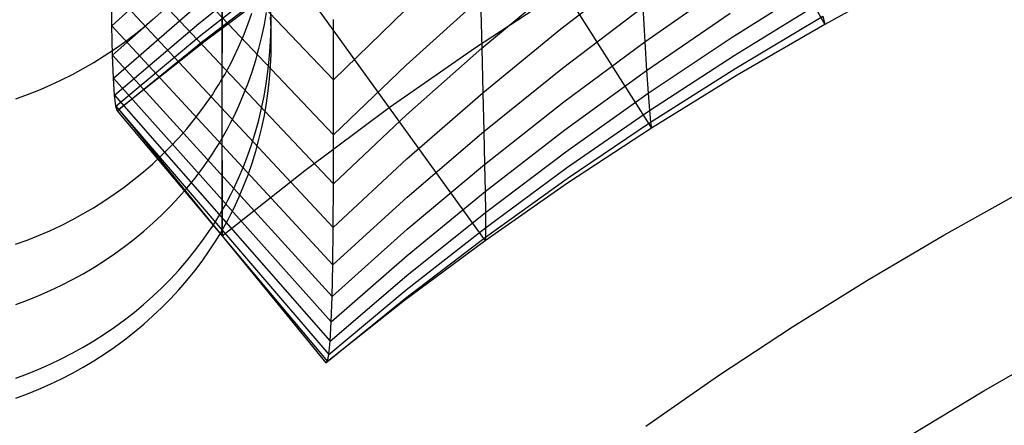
# Model space of a CAD drawing. Extents: x -383 to 1849, y -1185 to -529.
# Tile 625 of 656: x 489 to 528, y -729 to -713. Entities that reach past the tile are written whole.
import ezdxf

# ---------------------------------------------------------------- set-up
doc = ezdxf.new("R2010")
doc.units = 0
doc.layers.add('PREDEFINITO', color=7, linetype='CONTINUOUS')

msp = doc.modelspace()

# ---------------------------------------------------------------- linework, layer by layer
at = {"layer": 'PREDEFINITO'}
for p, q in [((514.2, -702.128, 419.536), (520.59, -713.445, 419.841)), ((492.245, -706.405, 510.644), (501.085, -715.65, 512.965)), ((506.733, -706.593, 419.606), (513.704, -717.565, 419.77)), ((492.245, -708.529, 501.711), (501.085, -717.829, 503.8)), ((492.252, -710.422, 492.736), (501.079, -719.782, 494.593)), ((492.283, -713.498, 474.634), (495.547, -710.543, 474.89)), ((495.732, -713.408, 447.369), (499.163, -710.659, 447.474)), ((495.809, -713.88, 438.157), (499.266, -711.173, 438.215)), ((510.11, -713.62, 486.467), (513.286, -711.174, 486.824)), ((495.892, -714.113, 428.938), (499.376, -711.451, 428.948)), ((499.494, -711.495, 419.679), (495.983, -714.108, 419.716)), ((496.654, -711.303, 338.545), (496.652, -713.583, 348.19)), ((499.494, -711.495, 419.679), (507.098, -722.039, 419.697)), ((524.127, -711.499, 419.874), (520.59, -713.445, 419.841)), ((492.31, -714.666, 465.535), (495.602, -711.741, 465.742)), ((506.971, -714.388, 495.469), (510.043, -711.826, 495.888)), ((513.445, -714.134, 467.768), (516.744, -711.835, 468.023)), ((516.917, -713.954, 448.776), (520.333, -711.805, 448.935)), ((492.283, -713.498, 474.634), (492.264, -712.081, 483.706)), ((492.264, -712.081, 483.706), (501.067, -721.509, 485.324)), ((496.66, -714.471, 496.599), (496.66, -712.325, 506.313)), ((510.219, -712.079, 419.688), (506.723, -714.372, 419.688)), ((492.344, -715.587, 456.408), (495.663, -712.696, 456.566)), ((503.959, -715.069, 504.298), (506.922, -712.398, 504.782)), ((506.922, -712.398, 504.782), (506.971, -714.388, 495.469)), ((510.17, -715.188, 477), (513.369, -712.768, 477.31)), ((513.369, -712.768, 477.31), (513.445, -714.134, 467.768)), ((516.99, -714.679, 439.127), (520.427, -712.57, 439.244)), ((497.678, -713.455, 358.304), (497.838, -713, 358.387)), ((498.334, -713.456, 476.297), (498.417, -712.978, 476.225)), ((498.6, -713.641, 436.984), (498.578, -713.15, 436.967)), ((498.599, -713.365, 397.964), (498.592, -712.874, 398.002)), ((501.085, -715.65, 512.965), (503.93, -712.876, 513.516)), ((513.514, -715.272, 458.2), (516.834, -713.006, 458.41)), ((517.055, -715.183, 429.468), (520.513, -713.116, 429.544)), ((520.513, -713.116, 429.544), (520.59, -713.445, 419.841)), ((492.31, -714.666, 465.535), (492.283, -713.498, 474.634)), ((492.283, -713.498, 474.634), (501.048, -723, 476.008)), ((492.386, -716.262, 447.26), (495.732, -713.408, 447.369)), ((493.166, -713.856, 516.931), (493.543, -713.551, 516.854)), ((493.543, -713.551, 516.854), (493.91, -713.234, 516.774)), ((496.665, -715.102, 493.664), (496.665, -713.179, 502.756)), ((497.503, -713.904, 358.222), (497.678, -713.455, 358.304)), ((498.235, -713.931, 476.368), (498.334, -713.456, 476.297)), ((498.591, -713.856, 397.926), (498.599, -713.365, 397.964)), ((501.085, -715.65, 512.965), (501.078, -713.252, 522.08)), ((520.59, -713.445, 419.841), (517.112, -715.465, 419.806)), ((492.434, -716.692, 438.097), (495.809, -713.88, 438.157)), ((492.779, -714.149, 517.005), (493.166, -713.856, 516.931)), ((496.652, -713.583, 348.19), (496.651, -715.628, 357.906)), ((497.313, -714.346, 358.141), (497.503, -713.904, 358.222)), ((498.121, -714.402, 476.438), (498.235, -713.931, 476.368)), ((498.569, -714.347, 397.889), (498.591, -713.856, 397.926)), ((498.608, -714.132, 437.001), (498.6, -713.641, 436.984)), ((507.013, -716.159, 486.097), (510.11, -713.62, 486.467)), ((492.383, -714.431, 517.077), (492.779, -714.149, 517.005)), ((492.489, -716.88, 428.926), (495.892, -714.113, 428.938)), ((495.983, -714.108, 419.716), (492.552, -716.825, 419.754)), ((498.6, -714.623, 437.018), (498.608, -714.132, 437.001)), ((510.223, -716.524, 467.505), (513.445, -714.134, 467.768)), ((513.445, -714.134, 467.768), (513.514, -715.272, 458.2)), ((513.574, -716.183, 448.61), (516.917, -713.954, 448.776)), ((491.563, -714.959, 517.21), (491.977, -714.701, 517.145)), ((491.977, -714.701, 517.145), (492.383, -714.431, 517.077)), ((492.344, -715.587, 456.408), (492.31, -714.666, 465.535)), ((492.31, -714.666, 465.535), (501.022, -724.249, 466.663)), ((496.659, -716.356, 486.814), (496.66, -714.471, 496.599)), ((497.108, -714.781, 358.061), (497.313, -714.346, 358.141)), ((497.991, -714.868, 476.508), (498.121, -714.402, 476.438)), ((498.53, -714.836, 397.851), (498.569, -714.347, 397.889)), ((498.577, -715.114, 437.036), (498.6, -714.623, 437.018)), ((506.723, -714.372, 419.688), (503.296, -716.767, 419.688)), ((503.982, -717.041, 495.037), (506.971, -714.388, 495.469)), ((506.971, -714.388, 495.469), (507.013, -716.159, 486.097)), ((513.626, -716.868, 439.004), (516.99, -714.679, 439.127)), ((491.141, -715.204, 517.273), (491.563, -714.959, 517.21)), ((496.665, -716.795, 484.515), (496.665, -715.102, 493.664)), ((496.887, -715.209, 357.983), (496.999, -714.996, 358.022)), ((496.999, -714.996, 358.022), (497.108, -714.781, 358.061)), ((497.846, -715.33, 476.577), (497.991, -714.868, 476.508)), ((498.477, -715.324, 397.814), (498.53, -714.836, 397.851)), ((498.539, -715.604, 437.053), (498.577, -715.114, 437.036)), ((501.085, -717.829, 503.8), (503.959, -715.069, 504.298)), ((490.274, -715.655, 517.387), (490.711, -715.436, 517.332)), ((490.711, -715.436, 517.332), (491.141, -715.204, 517.273)), ((496.651, -715.628, 357.906), (496.771, -715.419, 357.944)), ((496.771, -715.419, 357.944), (496.887, -715.209, 357.983)), ((497.687, -715.787, 476.645), (497.846, -715.33, 476.577)), ((498.409, -715.81, 397.776), (498.477, -715.324, 397.814)), ((507.048, -717.701, 476.679), (510.17, -715.188, 477)), ((510.269, -717.628, 457.982), (513.514, -715.272, 458.2)), ((513.514, -715.272, 458.2), (513.574, -716.183, 448.61)), ((513.67, -717.329, 429.389), (517.055, -715.183, 429.468)), ((517.112, -715.465, 419.806), (513.704, -717.565, 419.77)), ((489.381, -716.054, 517.489), (489.83, -715.861, 517.44)), ((489.83, -715.861, 517.44), (490.274, -715.655, 517.387)), ((492.386, -716.262, 447.26), (492.344, -715.587, 456.408)), ((492.344, -715.587, 456.408), (500.989, -725.256, 457.288)), ((496.4, -716.039, 357.831), (496.527, -715.834, 357.868)), ((496.527, -715.834, 357.868), (496.651, -715.628, 357.906)), ((496.651, -715.628, 357.906), (496.65, -717.375, 367.696)), ((497.512, -716.237, 476.713), (497.687, -715.787, 476.645)), ((498.325, -716.293, 397.739), (498.409, -715.81, 397.776)), ((498.486, -716.092, 437.07), (498.539, -715.604, 437.053)), ((501.085, -717.829, 503.8), (501.085, -715.65, 512.965)), ((488.464, -716.397, 517.576), (488.925, -716.232, 517.534)), ((488.925, -716.232, 517.534), (489.381, -716.054, 517.489)), ((492.434, -716.692, 438.097), (492.386, -716.262, 447.26)), ((492.386, -716.262, 447.26), (500.948, -726.024, 447.891)), ((496.134, -716.44, 357.757), (496.268, -716.241, 357.793)), ((496.268, -716.241, 357.793), (496.4, -716.039, 357.831)), ((497.321, -716.681, 476.779), (497.512, -716.237, 476.713)), ((498.417, -716.578, 437.087), (498.486, -716.092, 437.07)), ((503.997, -718.79, 485.716), (507.013, -716.159, 486.097)), ((507.013, -716.159, 486.097), (507.048, -717.701, 476.679)), ((510.306, -718.503, 448.438), (513.574, -716.183, 448.61)), ((513.574, -716.183, 448.61), (513.626, -716.868, 439.004)), ((495.853, -716.833, 357.685), (496.134, -716.44, 357.757)), ((496.659, -717.969, 476.972), (496.659, -716.356, 486.814)), ((497.116, -717.118, 476.845), (497.321, -716.681, 476.779)), ((498.226, -716.772, 397.702), (498.325, -716.293, 397.739)), ((498.334, -717.061, 437.104), (498.417, -716.578, 437.087)), ((507.077, -719.007, 467.232), (510.223, -716.524, 467.505)), ((492.489, -716.88, 428.926), (492.434, -716.692, 438.097)), ((492.434, -716.692, 438.097), (500.899, -726.551, 438.477)), ((492.552, -716.825, 419.754), (492.489, -716.88, 428.926)), ((492.489, -716.88, 428.926), (500.842, -726.841, 429.052)), ((492.552, -716.825, 419.754), (500.776, -726.893, 419.622)), ((495.559, -717.216, 357.614), (495.853, -716.833, 357.685)), ((496.665, -718.249, 475.321), (496.665, -716.795, 484.515)), ((498.112, -717.248, 397.666), (498.226, -716.772, 397.702)), ((498.235, -717.541, 437.12), (498.334, -717.061, 437.104)), ((503.296, -716.767, 419.688), (499.941, -719.264, 419.688)), ((501.079, -719.782, 494.593), (503.982, -717.041, 495.037)), ((510.335, -719.148, 438.878), (513.626, -716.868, 439.004)), ((513.626, -716.868, 439.004), (513.67, -717.329, 429.389)), ((495.252, -717.589, 357.546), (495.559, -717.216, 357.614)), ((496.65, -717.375, 367.696), (496.65, -718.821, 377.551)), ((496.895, -717.548, 476.909), (497.007, -717.334, 476.877)), ((497.007, -717.334, 476.877), (497.116, -717.118, 476.845)), ((497.983, -717.719, 397.63), (498.112, -717.248, 397.666)), ((510.356, -719.564, 429.308), (513.67, -717.329, 429.389)), ((513.67, -717.329, 429.389), (513.704, -717.565, 419.77)), ((494.932, -717.952, 357.479), (495.252, -717.589, 357.546)), ((496.659, -717.969, 476.972), (496.779, -717.759, 476.941)), ((496.779, -717.759, 476.941), (496.895, -717.548, 476.909)), ((497.838, -718.186, 397.594), (497.983, -717.719, 397.63)), ((498.12, -718.017, 437.137), (498.235, -717.541, 437.12)), ((501.079, -719.782, 494.593), (501.085, -717.829, 503.8)), ((504.006, -720.306, 476.348), (507.048, -717.701, 476.679)), ((507.048, -717.701, 476.679), (507.077, -719.007, 467.232)), ((507.097, -720.079, 457.757), (510.269, -717.628, 457.982)), ((513.704, -717.565, 419.77), (510.367, -719.754, 419.734)), ((494.599, -718.305, 357.414), (494.932, -717.952, 357.479)), ((496.408, -718.382, 477.034), (496.536, -718.177, 477.003)), ((496.536, -718.177, 477.003), (496.659, -717.969, 476.972)), ((496.659, -719.302, 467.088), (496.659, -717.969, 476.972)), ((497.678, -718.647, 397.559), (497.838, -718.186, 397.594)), ((497.991, -718.488, 437.154), (498.12, -718.017, 437.137)), ((494.255, -718.648, 357.352), (494.599, -718.305, 357.414)), ((496.142, -718.786, 477.095), (496.277, -718.585, 477.065)), ((496.277, -718.585, 477.065), (496.408, -718.382, 477.034)), ((496.666, -719.457, 466.099), (496.665, -718.249, 475.321)), ((497.846, -718.955, 437.17), (497.991, -718.488, 437.154)), ((507.11, -720.917, 448.261), (510.306, -718.503, 448.438)), ((493.532, -719.299, 357.232), (493.899, -718.979, 357.291)), ((493.899, -718.979, 357.291), (494.255, -718.648, 357.352)), ((495.862, -719.18, 477.154), (496.142, -718.786, 477.095)), ((496.65, -718.821, 377.551), (496.65, -719.975, 387.454)), ((497.503, -719.101, 397.524), (497.678, -718.647, 397.559)), ((497.687, -719.416, 437.187), (497.846, -718.955, 437.17)), ((501.067, -721.509, 485.324), (503.997, -718.79, 485.716)), ((504.008, -721.583, 466.951), (507.077, -719.007, 467.232)), ((507.077, -719.007, 467.232), (507.097, -720.079, 457.757)), ((493.155, -719.608, 357.175), (493.532, -719.299, 357.232)), ((495.569, -719.565, 477.212), (495.862, -719.18, 477.154)), ((496.66, -720.354, 457.17), (496.659, -719.302, 467.088)), ((499.941, -719.264, 419.688), (496.664, -721.859, 419.688)), ((497.313, -719.55, 397.49), (497.503, -719.101, 397.524)), ((497.511, -719.871, 437.203), (497.687, -719.416, 437.187)), ((507.115, -721.522, 438.748), (510.335, -719.148, 438.878)), ((492.767, -719.906, 357.12), (493.155, -719.608, 357.175)), ((495.262, -719.941, 477.269), (495.569, -719.565, 477.212)), ((496.666, -720.422, 456.848), (496.666, -719.457, 466.099)), ((497.108, -719.991, 397.456), (497.313, -719.55, 397.49)), ((501.067, -721.509, 485.324), (501.079, -719.782, 494.593)), ((510.367, -719.754, 419.734), (507.098, -722.039, 419.697)), ((507.111, -721.896, 429.224), (510.356, -719.564, 429.308)), ((491.965, -720.465, 357.017), (492.37, -720.191, 357.068)), ((492.37, -720.191, 357.068), (492.767, -719.906, 357.12)), ((494.942, -720.306, 477.324), (495.262, -719.941, 477.269)), ((496.65, -719.975, 387.454), (496.651, -720.849, 397.391)), ((496.999, -720.208, 397.44), (497.108, -719.991, 397.456)), ((497.321, -720.32, 437.219), (497.511, -719.871, 437.203)), ((504.003, -722.622, 457.526), (507.097, -720.079, 457.757)), ((507.097, -720.079, 457.757), (507.11, -720.917, 448.261)), ((525.311, -721.824, 419.688), (528.378, -720.113, 419.688)), ((491.55, -720.726, 356.969), (491.965, -720.465, 357.017)), ((494.609, -720.661, 477.378), (494.942, -720.306, 477.324)), ((496.66, -721.127, 447.227), (496.66, -720.354, 457.17)), ((496.667, -721.143, 447.576), (496.666, -720.422, 456.848)), ((496.771, -720.638, 397.407), (496.887, -720.424, 397.423)), ((496.887, -720.424, 397.423), (496.999, -720.208, 397.44)), ((497.116, -720.762, 437.235), (497.321, -720.32, 437.219)), ((501.048, -723, 476.008), (504.006, -720.306, 476.348)), ((490.697, -721.209, 356.88), (491.128, -720.974, 356.924)), ((491.128, -720.974, 356.924), (491.55, -720.726, 356.969)), ((494.265, -721.005, 477.43), (494.609, -720.661, 477.378)), ((496.528, -721.058, 397.375), (496.651, -720.849, 397.391)), ((496.651, -720.849, 397.391), (496.771, -720.638, 397.407)), ((496.651, -720.849, 397.391), (496.653, -721.451, 407.349)), ((496.895, -721.196, 437.25), (497.007, -720.98, 437.242)), ((497.007, -720.98, 437.242), (497.116, -720.762, 437.235)), ((503.99, -723.424, 448.078), (507.11, -720.917, 448.261)), ((507.11, -720.917, 448.261), (507.115, -721.522, 438.748)), ((490.26, -721.431, 356.84), (490.697, -721.209, 356.88)), ((493.543, -721.661, 477.529), (493.91, -721.339, 477.48)), ((493.91, -721.339, 477.48), (494.265, -721.005, 477.43)), ((496.27, -721.47, 397.344), (496.401, -721.266, 397.36)), ((496.401, -721.266, 397.36), (496.528, -721.058, 397.375)), ((496.659, -721.621, 437.265), (496.66, -721.127, 447.227)), ((496.666, -721.622, 438.287), (496.667, -721.143, 447.576)), ((496.779, -721.41, 437.258), (496.895, -721.196, 437.25)), ((489.366, -721.834, 356.765), (489.816, -721.64, 356.801)), ((489.816, -721.64, 356.801), (490.26, -721.431, 356.84)), ((493.166, -721.972, 477.576), (493.543, -721.661, 477.529)), ((495.855, -722.071, 397.299), (496.135, -721.673, 397.329)), ((496.135, -721.673, 397.329), (496.27, -721.47, 397.344)), ((496.535, -721.831, 437.273), (496.659, -721.621, 437.265)), ((496.653, -721.451, 407.349), (496.656, -721.782, 417.319)), ((496.658, -721.839, 427.294), (496.659, -721.621, 437.265)), ((496.659, -721.621, 437.265), (496.779, -721.41, 437.258)), ((496.665, -721.86, 428.989), (496.666, -721.622, 438.287)), ((501.022, -724.249, 466.663), (504.008, -721.583, 466.951)), ((501.048, -723, 476.008), (501.067, -721.509, 485.324)), ((503.968, -723.991, 438.614), (507.115, -721.522, 438.748)), ((507.115, -721.522, 438.748), (507.111, -721.896, 429.224)), ((488.45, -722.181, 356.701), (488.911, -722.015, 356.732)), ((488.911, -722.015, 356.732), (489.366, -721.834, 356.765)), ((492.779, -722.272, 477.621), (493.166, -721.972, 477.576)), ((495.562, -722.459, 397.27), (495.855, -722.071, 397.299)), ((496.277, -722.244, 437.288), (496.408, -722.038, 437.281)), ((496.408, -722.038, 437.281), (496.535, -721.831, 437.273)), ((496.656, -721.782, 417.319), (496.658, -721.839, 427.294)), ((496.664, -721.859, 419.688), (496.665, -721.86, 428.989)), ((507.098, -722.039, 419.697), (503.9, -724.419, 419.66)), ((503.938, -724.322, 429.139), (507.111, -721.896, 429.224)), ((507.111, -721.896, 429.224), (507.098, -722.039, 419.697)), ((522.284, -723.606, 419.688), (525.311, -721.824, 419.688)), ((492.383, -722.559, 477.665), (492.779, -722.272, 477.621)), ((495.255, -722.837, 397.242), (495.562, -722.459, 397.27)), ((495.862, -722.845, 437.31), (496.142, -722.446, 437.295)), ((496.142, -722.446, 437.295), (496.277, -722.244, 437.288)), ((491.563, -723.097, 477.747), (491.977, -722.835, 477.707)), ((491.977, -722.835, 477.707), (492.383, -722.559, 477.665)), ((494.935, -723.206, 397.214), (495.255, -722.837, 397.242)), ((495.569, -723.234, 437.324), (495.862, -722.845, 437.31)), ((500.989, -725.256, 457.288), (504.003, -722.622, 457.526)), ((491.141, -723.348, 477.784), (491.563, -723.097, 477.747)), ((494.603, -723.563, 397.187), (494.935, -723.206, 397.214)), ((495.261, -723.614, 437.338), (495.569, -723.234, 437.324)), ((501.022, -724.249, 466.663), (501.048, -723, 476.008)), ((490.274, -723.808, 477.855), (490.711, -723.585, 477.821)), ((490.711, -723.585, 477.821), (491.141, -723.348, 477.784)), ((494.259, -723.911, 397.162), (494.603, -723.563, 397.187)), ((494.942, -723.983, 437.352), (495.261, -723.614, 437.338)), ((500.948, -726.024, 447.891), (503.99, -723.424, 448.078)), ((519.3, -725.461, 419.688), (522.284, -723.606, 419.688)), ((489.381, -724.215, 477.916), (489.83, -724.018, 477.886)), ((489.83, -724.018, 477.886), (490.274, -723.808, 477.855)), ((493.903, -724.247, 397.137), (494.259, -723.911, 397.162)), ((494.609, -724.342, 437.365), (494.942, -723.983, 437.352)), ((500.899, -726.551, 438.477), (503.968, -723.991, 438.614)), ((488.464, -724.565, 477.97), (488.925, -724.397, 477.944)), ((488.925, -724.397, 477.944), (489.381, -724.215, 477.916)), ((493.537, -724.572, 397.113), (493.903, -724.247, 397.137)), ((494.265, -724.69, 437.378), (494.609, -724.342, 437.365)), ((503.9, -724.419, 419.66), (500.776, -726.893, 419.622)), ((500.842, -726.841, 429.052), (503.938, -724.322, 429.139)), ((500.989, -725.256, 457.288), (501.022, -724.249, 466.663)), ((492.774, -725.186, 397.067), (493.16, -724.885, 397.089)), ((493.16, -724.885, 397.089), (493.537, -724.572, 397.113)), ((493.91, -725.027, 437.391), (494.265, -724.69, 437.378)), ((492.377, -725.476, 397.046), (492.774, -725.186, 397.067)), ((493.543, -725.353, 437.403), (493.91, -725.027, 437.391)), ((500.948, -726.024, 447.891), (500.989, -725.256, 457.288)), ((491.972, -725.753, 397.025), (492.377, -725.476, 397.046)), ((492.779, -725.97, 437.427), (493.166, -725.667, 437.415)), ((493.166, -725.667, 437.415), (493.543, -725.353, 437.403)), ((516.365, -727.39, 419.688), (519.3, -725.461, 419.688)), ((491.136, -726.269, 396.987), (491.558, -726.018, 397.006)), ((491.558, -726.018, 397.006), (491.972, -725.753, 397.025)), ((492.383, -726.26, 437.438), (492.779, -725.97, 437.427)), ((500.899, -726.551, 438.477), (500.948, -726.024, 447.891)), ((490.707, -726.508, 396.97), (491.136, -726.269, 396.987)), ((491.977, -726.539, 437.449), (492.383, -726.26, 437.438)), ((526.906, -727.997, 433.252), (529.923, -726.262, 433.267)), ((489.827, -726.944, 396.938), (490.27, -726.733, 396.954)), ((490.27, -726.733, 396.954), (490.707, -726.508, 396.97)), ((491.141, -727.057, 437.469), (491.563, -726.804, 437.459)), ((491.563, -726.804, 437.459), (491.977, -726.539, 437.449)), ((500.776, -726.893, 419.622), (500.842, -726.841, 429.052)), ((500.842, -726.841, 429.052), (500.899, -726.551, 438.477)), ((488.922, -727.325, 396.91), (489.377, -727.142, 396.924)), ((489.377, -727.142, 396.924), (489.827, -726.944, 396.938)), ((490.711, -727.297, 437.478), (491.141, -727.057, 437.469)), ((488.461, -727.494, 396.898), (488.922, -727.325, 396.91)), ((489.83, -727.735, 437.495), (490.274, -727.523, 437.487)), ((490.274, -727.523, 437.487), (490.711, -727.297, 437.478)), ((513.482, -729.397, 419.688), (516.365, -727.39, 419.688)), ((488.925, -728.118, 437.51), (489.381, -727.933, 437.503)), ((489.381, -727.933, 437.503), (489.83, -727.735, 437.495)), ((523.929, -729.807, 433.237), (526.906, -727.997, 433.252)), ((488.464, -728.287, 437.517), (488.925, -728.118, 437.51))]:
    msp.add_line(p, q, dxfattribs=at)

doc.saveas('drawing.dxf')
